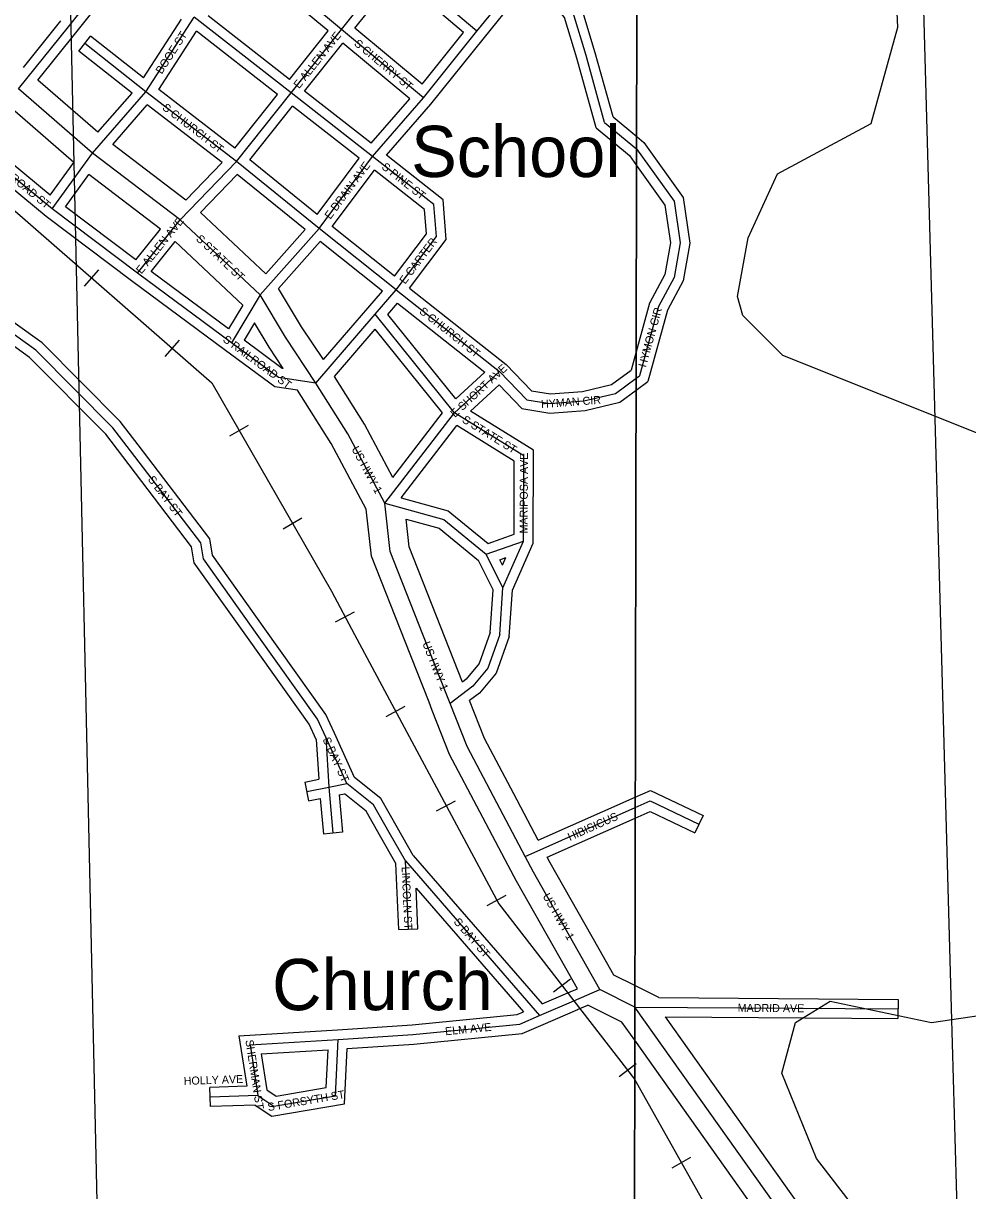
# Model space of a CAD drawing. Extents: x 457167 to 656239, y 1787309 to 1969297.
# Drawn here: x 574765 to 577714, y 1861886 to 1865532 of the extents above; entities that cross this region are included whole.
import ezdxf

# ---------------------------------------------------------------- set-up
doc = ezdxf.new("R2010")
doc.units = 0
for name, color, linetype in [('Level 1', 7, 'Continuous'), ('Level 13', 7, 'Continuous'), ('Level 14', 7, 'Continuous'), ('Level 31', 7, 'Continuous'), ('Level 32', 7, 'Continuous'), ('Level 34', 7, 'Continuous'), ('Level 37', 7, 'Continuous'), ('Level 57', 7, 'Continuous'), ('Level 63', 7, 'Continuous'), ('Level 7', 7, 'Continuous'), ('Level 8', 7, 'Continuous')]:
    doc.layers.add(name, color=color, linetype=linetype)

msp = doc.modelspace()

# ---------------------------------------------------------------- linework, layer by layer
at = {"layer": 'Level 1'}
msp.add_line((575012.218, 1861086.542), (574895.419, 1866376.943), dxfattribs=at)
at = {"layer": 'Level 13'}
for p, q in [((574980.131, 1865127.213), (574749.529, 1865328.078)), ((575254.636, 1864918.254), (574980.131, 1865127.213)), ((575503.946, 1864683.897), (575254.636, 1864918.254)), ((575777.97, 1864249.854), (575678.384, 1864408.613)), ((575893.98, 1864032.879), (575777.97, 1864249.854)), ((576087.457, 1863433.559), (576012.76, 1863623.536)), ((576097.586, 1863407.356), (576087.457, 1863433.559)), ((576332.068, 1862929.403), (576243.633, 1863096.864)), ((576357.743, 1862880.986), (576332.068, 1862929.403)), ((576510.881, 1862610.115), (576357.743, 1862880.986)), ((576565.416, 1862513.636), (576510.881, 1862610.115)), ((576674.463, 1862459.221), (576565.416, 1862513.636)), ((576674.505, 1862459.162), (576674.463, 1862459.221)), ((577619.12, 1861130.68), (576674.504, 1862459.162))]:
    msp.add_line(p, q, dxfattribs=at)
for points in [[(575678.384, 1864408.613), (575583.069, 1864552.339), (575503.946, 1864683.897)], [(576012.76, 1863623.536), (575910.523, 1863882.663), (575893.98, 1864032.879)], [(576243.633, 1863096.864), (576150.446, 1863273.426), (576097.586, 1863407.356)]]:
    msp.add_lwpolyline(points, dxfattribs=at)
at = {"layer": 'Level 14'}
for p, q in [((574996.995, 1865192.096), (574809.777, 1865355.171)), ((574922.197, 1865098.104), (574738.241, 1865258.338)), ((575272.415, 1864980.126), (575043.634, 1865154.281)), ((575193.136, 1864889.661), (574968.933, 1865060.329)), ((575521.864, 1864749.403), (575318.033, 1864941.007)), ((575449.946, 1864652.309), (575238.841, 1864850.751)), ((575829.904, 1864279.977), (575736.074, 1864429.557)), ((575726.038, 1864219.73), (575621.372, 1864386.587)), ((575918.611, 1864114.067), (575829.904, 1864279.977)), ((575835.608, 1864014.8), (575726.038, 1864219.73)), ((576135.806, 1863474.569), (576068.6, 1863645.491)), ((576031.618, 1863411.603), (575956.921, 1863601.581)), ((576041.62, 1863385.724), (576031.618, 1863411.603)), ((576372.983, 1862980.415), (576296.691, 1863124.882)), ((576279.011, 1862901.384), (576190.576, 1863068.844)), ((576410.373, 1862909.81), (576401.12, 1862927.26)), ((576305.114, 1862852.159), (576279.059, 1862901.293)), ((576563.113, 1862639.644), (576410.374, 1862909.81)), ((576458.65, 1862580.585), (576305.113, 1862852.159)), ((576608.623, 1862559.132), (576563.115, 1862639.64)), ((576495.057, 1862516.176), (576458.648, 1862580.589)), ((576674.649, 1862526.185), (576608.623, 1862559.132)), ((576749.844, 1862488.661), (576674.648, 1862526.185)), ((576634.255, 1862412.228), (576528.261, 1862465.119)), ((576674.286, 1862355.933), (576634.256, 1862412.228)), ((577668.02, 1861165.449), (576769.922, 1862428.509)), ((577570.221, 1861095.91), (576674.285, 1862355.933))]:
    msp.add_line(p, q, dxfattribs=at)
for points in [[(575701.869, 1864481.763), (575633.805, 1864584.397), (575561.845, 1864704.045)], [(575576.453, 1864453.751), (575532.333, 1864520.281), (575486.447, 1864596.576)], [(575956.946, 1863601.516), (575851.761, 1863868.112), (575835.608, 1864014.799)], [(576068.574, 1863645.557), (575969.285, 1863897.214), (575959.768, 1863983.628)], [(576296.697, 1863124.871), (576205.047, 1863298.518), (576158.536, 1863416.363)], [(576190.569, 1863068.856), (576095.844, 1863248.332), (576041.774, 1863385.328)]]:
    msp.add_lwpolyline(points, dxfattribs=at)
at = {"layer": 'Level 31'}
for p, q in [((574905.252, 1865521.918), (575074.377, 1865732.821)), ((575758.424, 1865513.158), (575473.483, 1865751.226)), ((575758.424, 1865513.158), (575926.589, 1865723.702)), ((576181.347, 1865507.52), (575926.589, 1865723.702)), ((576181.347, 1865507.52), (576357.16, 1865723.869)), ((575147.305, 1865318.484), (575298.021, 1865551.609)), ((575600.786, 1865315.318), (575298.021, 1865551.609)), ((574749.529, 1865328.078), (574905.252, 1865521.918)), ((575600.786, 1865315.318), (575758.424, 1865513.158)), ((576014.144, 1865299.518), (575758.424, 1865513.158)), ((576014.144, 1865299.518), (576181.347, 1865507.52)), ((575147.305, 1865318.484), (574956.055, 1865469.081)), ((574980.131, 1865127.213), (575147.305, 1865318.484)), ((575430.065, 1865101.145), (575147.305, 1865318.484)), ((575430.065, 1865101.145), (575600.786, 1865315.318)), ((575855.266, 1865116.589), (575600.786, 1865315.318)), ((575855.266, 1865116.589), (576014.144, 1865299.518)), ((576580.125, 1865223.032), (576680.192, 1865139.91)), ((574854.362, 1864952.58), (574623.101, 1865142.901)), ((576680.192, 1865139.91), (576680.231, 1865139.856)), ((574854.362, 1864952.58), (574980.131, 1865127.213)), ((575254.636, 1864918.254), (575430.065, 1865101.145)), ((575688.022, 1864891.861), (575430.065, 1865101.145)), ((575688.022, 1864891.861), (575855.266, 1865116.589)), ((575120.611, 1864751.638), (574854.362, 1864952.58)), ((575120.611, 1864751.638), (575254.636, 1864918.254)), ((575688.022, 1864891.861), (575503.946, 1864683.897)), ((575929.153, 1864699.706), (575688.022, 1864891.861)), ((575929.153, 1864699.706), (576054.58, 1864865.981)), ((575414.196, 1864534.638), (575120.611, 1864751.638)), ((575863.748, 1864623.484), (575929.153, 1864699.706)), ((575929.153, 1864699.706), (576252.258, 1864444.832)), ((575503.946, 1864683.897), (575414.196, 1864534.638)), ((575678.384, 1864408.613), (575863.748, 1864623.484)), ((576111.634, 1864315.681), (575863.748, 1864623.484)), ((576111.634, 1864315.681), (576252.258, 1864444.832)), ((576252.258, 1864444.832), (576336.721, 1864356.652)), ((576678.7, 1864423.478), (576689.179, 1864431.17)), ((575893.98, 1864032.879), (576111.634, 1864315.681)), ((576328.072, 1864181.763), (576111.634, 1864315.681)), ((575318.636, 1863909.397), (575099.034, 1864197.144)), ((576327.181, 1863914.859), (576328.072, 1864181.763)), ((575326.801, 1863859.198), (575318.636, 1863909.397)), ((576210.295, 1863873.655), (576327.181, 1863914.859)), ((576262.581, 1863769.18), (576327.181, 1863914.859)), ((576262.581, 1863769.18), (576210.295, 1863873.655)), ((575494.645, 1863623.564), (575326.801, 1863859.198)), ((576252.403, 1863623.385), (576262.581, 1863769.18)), ((575774.973, 1863157.871), (575709.088, 1863302.376)), ((575709.088, 1863302.376), (575718.617, 1863146.357)), ((575649.844, 1863132.687), (575718.617, 1863146.357)), ((575718.617, 1863146.357), (575774.973, 1863157.871)), ((575718.617, 1863146.357), (575731.672, 1863002.33)), ((576332.068, 1862929.403), (576675.836, 1863082.177)), ((575957.766, 1862915.661), (575907.355, 1863004.496)), ((575957.766, 1862915.661), (576376.831, 1862432.585)), ((575967.173, 1862702.553), (575957.766, 1862915.661)), ((576484.184, 1862478.9), (576565.416, 1862513.636)), ((576376.831, 1862432.585), (576484.184, 1862478.9)), ((576674.463, 1862459.221), (576674.506, 1862459.221)), ((576674.505, 1862459.221), (577496.517, 1862453.106)), ((575747.782, 1862357.574), (575981.421, 1862373.435)), ((575472.768, 1862341.442), (575747.782, 1862357.574)), ((575472.768, 1862341.442), (575497.25, 1862183.208)), ((575497.25, 1862183.208), (575348.291, 1862178.077)), ((575497.25, 1862183.208), (575547.144, 1862149.646))]:
    msp.add_line(p, q, dxfattribs=at)
for points in [[(576580.125, 1865223.032), (576522.334, 1865431.517), (576481.567, 1865565.058), (576357.16, 1865723.869)], [(576680.23, 1865139.856), (576797.272, 1864976.389), (576816.089, 1864846.531), (576797.082, 1864738.209), (576748.833, 1864647.404), (576689.179, 1864431.17)], [(576054.58, 1864865.981), (576046.521, 1864965.996), (575855.266, 1865116.589)], [(575099.034, 1864197.144), (575044.451, 1864268.536), (574803.432, 1864510.877), (574628.673, 1864636.349)], [(575678.384, 1864408.613), (575561.625, 1864425.592), (575414.196, 1864534.638)], [(576336.721, 1864356.652), (576409.893, 1864344.859), (576515.249, 1864352.633), (576614.593, 1864376.421), (576678.701, 1864423.478)], [(575893.98, 1864032.879), (576077.5, 1863982.302), (576210.295, 1863873.655)], [(575709.088, 1863302.376), (575683.749, 1863358.066), (575494.645, 1863623.564)], [(576252.403, 1863623.385), (576215.258, 1863517.648), (576168.355, 1863461.749), (576097.586, 1863407.356)], [(575907.355, 1863004.496), (575858.211, 1863090.783), (575774.973, 1863157.871)], [(576675.835, 1863082.177), (576722.94, 1863103.111), (576874.912, 1863030.786)], [(575981.421, 1862373.435), (576315.031, 1862406.171), (576376.831, 1862432.585)], [(575547.144, 1862149.646), (575739.128, 1862182.322), (575747.782, 1862357.574)]]:
    msp.add_lwpolyline(points, dxfattribs=at)
at = {"layer": 'Level 32'}
for p, q in [((574928.657, 1865503.149), (575078.919, 1865690.527)), ((575716.696, 1865508.928), (575476.701, 1865709.444)), ((575800.181, 1865517.365), (575930.743, 1865680.83)), ((576139.663, 1865503.546), (575930.743, 1865680.831)), ((576204.631, 1865488.6), (576356.731, 1865675.768)), ((574764.515, 1865394.631), (574881.865, 1865540.706)), ((575139.991, 1865362.427), (575258.196, 1865545.265)), ((575595.832, 1865357.241), (575341.552, 1865555.69)), ((574809.777, 1865355.171), (574928.641, 1865503.129)), ((575187.513, 1865325.417), (575305.413, 1865507.784)), ((575558.434, 1865310.316), (575305.412, 1865507.784)), ((575595.832, 1865357.241), (575716.696, 1865508.928)), ((576009.916, 1865342.141), (575800.181, 1865517.365)), ((576009.916, 1865342.142), (576139.662, 1865503.546)), ((574937.495, 1865445.51), (574974.615, 1865492.651)), ((575139.991, 1865362.427), (574974.615, 1865492.651)), ((575643.13, 1865320.316), (575762.755, 1865470.447)), ((575971.441, 1865296.101), (575762.754, 1865470.448)), ((576037.17, 1865280.276), (576204.631, 1865488.6)), ((575103.936, 1865314.45), (574937.495, 1865445.51)), ((575424.98, 1865142.892), (575187.513, 1865325.417)), ((575851.289, 1865157.76), (575643.13, 1865320.316)), ((574996.995, 1865192.095), (575103.936, 1865314.45)), ((575424.98, 1865142.891), (575558.435, 1865310.315)), ((575851.289, 1865157.76), (575971.441, 1865296.101)), ((575043.633, 1865154.281), (575151.356, 1865277.531)), ((575385.245, 1865097.756), (575151.356, 1865277.531)), ((575472.065, 1865105.701), (575605.733, 1865273.391)), ((575813.701, 1865110.984), (575605.733, 1865273.391)), ((575898.56, 1865120.684), (576037.17, 1865280.276)), ((576606.526, 1865240.103), (576680.314, 1865178.81)), ((576553.726, 1865205.96), (576658.051, 1865119.301)), ((576680.313, 1865178.81), (576702.335, 1865160.516)), ((574848.719, 1864996.077), (574663.343, 1865148.636)), ((574835.786, 1864929.014), (574604.037, 1865119.737)), ((575682.631, 1864934.866), (575472.065, 1865105.702)), ((575682.632, 1864934.866), (575813.701, 1865110.986)), ((576658.051, 1865119.301), (576680.121, 1865088.477)), ((574848.719, 1864996.077), (574922.197, 1865098.104)), ((575272.414, 1864980.126), (575385.245, 1865097.756)), ((575729.417, 1864897.233), (575860.928, 1865073.946)), ((574895.852, 1864958.853), (574968.933, 1865060.33)), ((575318.034, 1864941.007), (575432.605, 1865060.451)), ((575644.801, 1864888.294), (575432.605, 1865060.451)), ((575115.466, 1864793.106), (574895.852, 1864958.852)), ((575102.778, 1864727.512), (574835.786, 1864929.014)), ((575115.466, 1864793.106), (575193.136, 1864889.661)), ((575644.801, 1864888.294), (575521.864, 1864749.403)), ((575923.756, 1864742.368), (575729.417, 1864897.233)), ((575163.576, 1864757.186), (575238.841, 1864850.751)), ((575691.605, 1864850.645), (575561.845, 1864704.045)), ((575886.127, 1864695.632), (575691.606, 1864850.644)), ((575923.756, 1864742.368), (576023.761, 1864874.94)), ((575970.784, 1864705.077), (576085.401, 1864857.019)), ((575405.491, 1864578.377), (575163.576, 1864757.185)), ((575396.364, 1864510.513), (575102.778, 1864727.512)), ((575970.784, 1864705.077), (576272.479, 1864467.092)), ((575841.032, 1864643.081), (575886.127, 1864695.631)), ((575449.946, 1864652.309), (575405.491, 1864578.378)), ((575701.869, 1864481.763), (575841.032, 1864643.081)), ((575902.759, 1864622.876), (575933.175, 1864658.322)), ((575933.175, 1864658.322), (576206.018, 1864443.096)), ((575486.446, 1864596.576), (575453.957, 1864542.544)), ((576114.921, 1864359.431), (575902.759, 1864622.875)), ((575736.074, 1864429.557), (575862.956, 1864576.637)), ((576073.455, 1864315.259), (575862.956, 1864576.637)), ((576678.878, 1864506.635), (576663.031, 1864449.19)), ((576272.48, 1864467.092), (576351.429, 1864384.668)), ((576114.921, 1864359.431), (576206.018, 1864443.096)), ((576678.62, 1864386.203), (576715.329, 1864413.148)), ((576161.085, 1864320.361), (576250.915, 1864402.864)), ((576250.914, 1864402.864), (576322.016, 1864328.634)), ((575918.611, 1864114.068), (576073.455, 1864315.259)), ((576358.131, 1864198.443), (576161.085, 1864320.361)), ((575944.972, 1864049.944), (576118.886, 1864275.913)), ((576298.016, 1864165.081), (576118.886, 1864275.914)), ((575347.042, 1863921.626), (575122.883, 1864215.345)), ((576357.161, 1863908.456), (576358.13, 1864198.443)), ((575290.231, 1863897.166), (575075.186, 1864178.943)), ((576297.252, 1863936.117), (576298.017, 1864165.081)), ((576216.234, 1863907.557), (576297.252, 1863936.117)), ((575298.313, 1863847.483), (575290.231, 1863897.166)), ((575355.292, 1863870.911), (575347.043, 1863921.626)), ((576292.143, 1863761.834), (576357.162, 1863908.457)), ((575519.081, 1863640.969), (575355.292, 1863870.911)), ((576252.346, 1863856.667), (576271.564, 1863863.442)), ((576260.942, 1863839.488), (576271.564, 1863863.442)), ((575470.21, 1863606.158), (575298.313, 1863847.483)), ((576232.084, 1863763.087), (576186.336, 1863854.495)), ((576260.942, 1863839.488), (576252.345, 1863856.667)), ((576222.758, 1863629.51), (576232.084, 1863763.087)), ((576282.049, 1863617.259), (576292.143, 1863761.834)), ((575799.326, 1863176.775), (575736.386, 1863314.821)), ((575679.482, 1863295.004), (575687.076, 1863170.674)), ((575643.995, 1863162.111), (575687.076, 1863170.675)), ((575643.995, 1863162.111), (575655.693, 1863103.261)), ((575655.693, 1863103.261), (575691.751, 1863110.429)), ((575691.751, 1863110.429), (575701.794, 1862999.621)), ((575750.919, 1863122.336), (575767.142, 1863125.65)), ((575750.919, 1863122.336), (575761.551, 1863005.038)), ((576372.983, 1862980.415), (576675.906, 1863115.039)), ((576401.12, 1862927.26), (576675.766, 1863049.316)), ((576887.803, 1863057.876), (576862.02, 1863003.698)), ((575761.551, 1863005.038), (575701.794, 1862999.621)), ((575928.114, 1862907.13), (575881.263, 1862989.689)), ((575982.386, 1862933.065), (575933.447, 1863019.303)), ((575982.385, 1862933.064), (576385.106, 1862468.827)), ((575937.202, 1862701.229), (575928.115, 1862907.13)), ((575991.536, 1862830.952), (576327.212, 1862444.002)), ((575997.144, 1862703.876), (575991.536, 1862830.951)), ((575937.202, 1862701.229), (575997.144, 1862703.876)), ((576472.39, 1862506.484), (576495.057, 1862516.176)), ((576385.106, 1862468.828), (576472.301, 1862506.446)), ((576749.844, 1862488.661), (577496.74, 1862483.106)), ((577496.74, 1862483.106), (577496.295, 1862423.106)), ((576388.716, 1862405.038), (576496.069, 1862451.353)), ((576495.98, 1862451.316), (576528.261, 1862465.12)), ((575746.026, 1862387.523), (575978.941, 1862403.335)), ((576769.923, 1862428.509), (577496.295, 1862423.106)), ((575438.077, 1862369.459), (575746.026, 1862387.523)), ((575438.077, 1862369.459), (575462.435, 1862212.026)), ((575776.431, 1862329.448), (575983.904, 1862343.532)), ((575507.461, 1862313.424), (575716.17, 1862325.666)), ((575507.461, 1862313.424), (575524.89, 1862200.771)), ((575462.435, 1862212.026), (575347.258, 1862208.059)), ((575349.323, 1862148.094), (575347.258, 1862208.059)), ((575524.891, 1862200.771), (575553.936, 1862181.233)), ((575488.57, 1862152.891), (575349.323, 1862148.094)), ((575488.57, 1862152.891), (575540.353, 1862118.059))]:
    msp.add_line(p, q, dxfattribs=at)
for points in [[(576606.526, 1865240.103), (576551.14, 1865439.905), (576508.629, 1865579.161), (576378.857, 1865744.821)], [(576553.726, 1865205.96), (576493.527, 1865423.129), (576454.505, 1865550.955), (576356.731, 1865675.768)], [(576702.335, 1865160.516), (576825.915, 1864987.917), (576846.469, 1864846.079), (576825.809, 1864728.336), (576776.875, 1864636.242), (576715.329, 1864413.148)], [(576085.401, 1864857.019), (576075.372, 1864981.463), (575898.56, 1865120.684)], [(576023.761, 1864874.94), (576017.671, 1864950.531), (575860.928, 1865073.946)], [(576680.12, 1865088.477), (576768.629, 1864964.86), (576785.71, 1864846.983), (576768.356, 1864748.082), (576720.791, 1864658.566), (576678.877, 1864506.635)], [(575122.866, 1864215.366), (575067.099, 1864288.307), (574822.95, 1864533.796), (574646.744, 1864660.307)], [(575075.201, 1864178.923), (575021.804, 1864248.764), (574783.915, 1864487.958), (574634.39, 1864595.311)], [(575576.453, 1864453.751), (575573.403, 1864454.196), (575453.957, 1864542.543)], [(575621.371, 1864386.587), (575549.846, 1864396.99), (575396.356, 1864510.518)], [(576351.428, 1864384.668), (576411.194, 1864375.036), (576510.622, 1864382.374), (576601.72, 1864404.187), (576663.031, 1864449.19)], [(576322.016, 1864328.634), (576408.592, 1864314.681), (576519.876, 1864322.893), (576627.466, 1864348.655), (576678.621, 1864386.203)], [(575944.972, 1864049.945), (576091.586, 1864009.539), (576216.235, 1863907.557)], [(575959.768, 1863983.628), (576063.413, 1863955.066), (576186.336, 1863854.495)], [(575679.482, 1863295.005), (575657.637, 1863343.013), (575470.209, 1863606.159)], [(575736.395, 1863314.801), (575709.86, 1863373.12), (575519.081, 1863640.969)], [(576222.757, 1863629.511), (576188.764, 1863532.746), (576147.476, 1863483.54), (576135.806, 1863474.569)], [(576282.05, 1863617.258), (576241.752, 1863502.55), (576189.232, 1863439.958), (576158.536, 1863416.363)], [(575933.423, 1863019.344), (575881.466, 1863110.572), (575799.326, 1863176.776)], [(576675.905, 1863115.039), (576723.369, 1863136.131), (576887.803, 1863057.876)], [(575881.286, 1862989.649), (575834.957, 1863070.994), (575767.143, 1863125.65)], [(576675.765, 1863049.316), (576722.511, 1863070.091), (576862.02, 1863003.698)], [(575978.941, 1862403.334), (576307.496, 1862435.577), (576327.211, 1862444.001)], [(575983.904, 1862343.533), (576322.566, 1862376.766), (576388.621, 1862404.999)], [(575540.353, 1862118.059), (575767.905, 1862156.788), (575776.431, 1862329.449)], [(575553.936, 1862181.233), (575710.352, 1862207.856), (575716.17, 1862325.666)]]:
    msp.add_lwpolyline(points, dxfattribs=at)
at = {"layer": 'Level 37'}
for p, q in [((574955.543, 1864711.776), (574999.835, 1864762.504)), ((575207.781, 1864491.535), (575252.073, 1864542.262)), ((575409.252, 1864244.014), (575467.648, 1864277.554)), ((575575.827, 1863953.581), (575634.27, 1863987.041)), ((575739.411, 1863662.564), (575798.811, 1863694.294)), ((575897.407, 1863367.291), (575956.78, 1863399.071)), ((576055.438, 1863072.067), (576114.81, 1863103.849)), ((576213.47, 1862776.845), (576272.841, 1862808.626)), ((576420.151, 1862506.441), (576473.331, 1862547.755)), ((576625.371, 1862241.876), (576674.122, 1862279.679)), ((576674.121, 1862279.679), (576678.587, 1862283.142)), ((576790.748, 1861956.875), (576849.495, 1861989.795))]:
    msp.add_line(p, q, dxfattribs=at)
for points in [[(573273.651, 1866090.601), (573428.678, 1865969.529), (573691.402, 1865764.584), (573958.257, 1865556.36), (574341.075, 1865257.701), (574721.038, 1864961.234), (575353.138, 1864409.317), (575530.051, 1864101.301), (575726.622, 1863757.97), (575798.575, 1863623.271), (576249.32, 1862781.218), (576484.184, 1862478.9), (576673.982, 1862234.134), (576674.025, 1862234.058)], [(576674.024, 1862234.058), (576998.966, 1861654.172), (577392.508, 1861129.706), (577939.043, 1860402.012)]]:
    msp.add_lwpolyline(points, dxfattribs=at)
at = {"layer": 'Level 63'}
for points in [[(536796.8, 1832931.691), (576611.22, 1832825.663), (576708.291, 1878279.4), (536942.564, 1878385.707), (536796.8, 1832931.691)], [(576611.219, 1832825.663), (616425.226, 1832761.92), (616473.71, 1878215.526), (576708.29, 1878279.4), (576611.219, 1832825.663)]]:
    msp.add_lwpolyline(points, dxfattribs=at)
at = {"layer": 'Level 7'}
for points in [[(578078.215, 1864118.868), (577136.609, 1864495.009), (577011.686, 1864620.191), (576995.085, 1864678.541), (577028.625, 1864861.904), (577120.514, 1865061.877), (577412.486, 1865219.971), (577496.135, 1865519.986), (577479.861, 1865878.471)], [(577900.058, 1861193.023), (577666.903, 1861435.006), (577242.342, 1861985.662), (577134.229, 1862252.556), (577176.068, 1862410.878), (577284.509, 1862477.47), (577601.224, 1862410.45), (577876.386, 1862451.842)]]:
    msp.add_lwpolyline(points, dxfattribs=at)
at = {"layer": 'Level 8'}
msp.add_lwpolyline([(578269.983, 1869229.486), (577481.974, 1869000.478), (577481.974, 1868996.478), (577663.034, 1862455.381), (577700.046, 1861131.361), (577619.045, 1861130.361), (577392.042, 1861129.36), (576672.032, 1861136.356), (576671.679, 1861136.353)], dxfattribs=at)

# ---------------------------------------------------------------- texts
at = {"layer": 'Level 34'}
for s, height, rotation, p in [('BOOE ST', 25, 57.116833, (575196.736, 1865371.921)), ('E ALLEN AVE', 25, 51.45185, (575625.789, 1865326.639)), ('S CHERRY ST', 25, 320.122339, (575795.606, 1865465.808)), ('S CHURCH ST', 25, 322.452128, (575196.414, 1865264.972)), ('S RAILROAD ST', 25, 320.545906, (574639.591, 1865113.143)), ('E DRAIN AVE', 25, 53.342642, (575723.285, 1864918.309)), ('S PINE ST', 25, 321.782861, (575881.544, 1865079.989)), ('E ALLEN AVE', 25, 51.186619, (575133.401, 1864747.596)), ('S STATE ST', 25, 316.770253, (575301.883, 1864856.686)), ('E CARTER', 25, 52.970639, (575956.892, 1864715.724)), ('S CHURCH ST', 25, 321.732014, (575999.135, 1864628.583)), ('HYMON CIR', 25, 74.576239, (576709.068, 1864456.262)), ('S RAILROAD ST', 25, 323.510911, (575385.519, 1864540.302)), ('E SHORT AVE', 25, 42.564294, (576112.458, 1864299.467)), ('HYMAN CIR', 25, 4.219664, (576382.451, 1864330.301)), ('S STATE ST', 25, 328.252792, (576132.926, 1864287.809)), ('US HWY 1', 25, 298.131442, (575788.866, 1864202.967)), ('MARIPOSA AVE', 25, 89.808183, (576339.761, 1863938.663)), ('S BAY ST', 25, 307.349347, (575151.893, 1864107.281)), ('US HWY 1', 25, 291.464064, (576010.469, 1863595.201)), ('S BAY ST', 25, 294.509344, (575698.515, 1863295.437)), ('HIBISICUS', 25, 23.960214, (576471.707, 1862977.782)), ('LINCOLN ST', 25, 272.526858, (575946.066, 1862897.288)), ('US HWY 1', 25, 299.481403, (576385.765, 1862806.023)), ('S BAY ST', 25, 310.940697, (576107.086, 1862724.46)), ('MADRID AVE', 24.9992, 359.573567, (576995.639, 1862444.333)), ('ELM AVE', 25, 5.603903, (576083.152, 1862370.859)), ('SHERMAN ST', 25, 278.794378, (575457.992, 1862355.192)), ('HOLLY AVE', 25, 1.972375, (575265.851, 1862215.777)), ('S FORSYTH ST', 25, 9.658478, (575529.729, 1862134.004))]:
    msp.add_text(s, height=height, rotation=rotation, dxfattribs=at).set_placement(p)
at = {"layer": 'Level 57'}
for s, p in [('School', (575975.766, 1865052.361)), ('Church', (575541.442, 1862449.455))]:
    msp.add_text(s, height=160, dxfattribs=at).set_placement(p)

doc.saveas('drawing.dxf')
